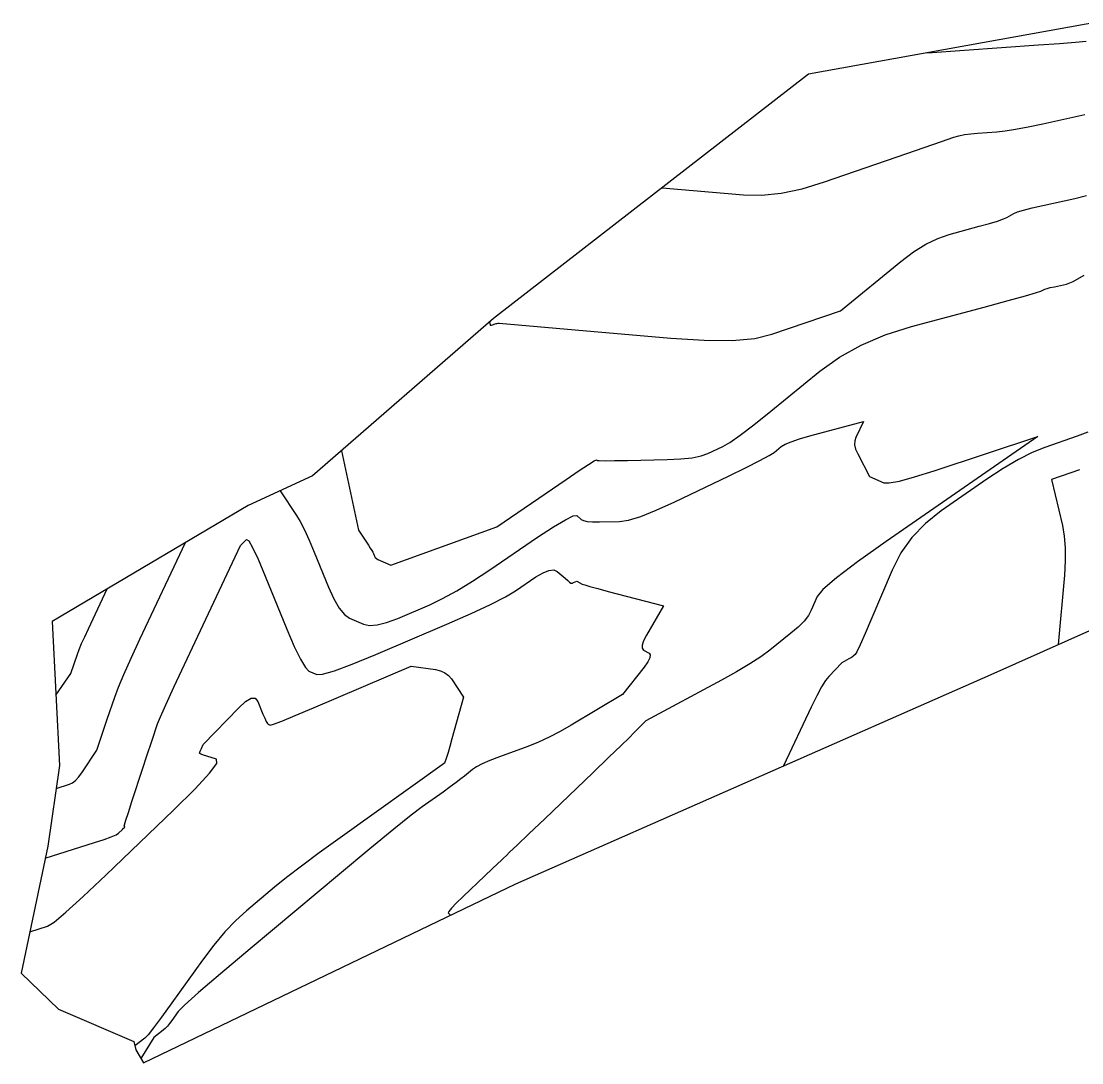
# Model space of a CAD drawing. Extents: x 1715724 to 1716561, y 394063 to 395906.
# Drawn here: x 1715786.4 to 1715858.3, y 394918.5 to 394989 of the extents above; entities that cross this region are included whole.
import ezdxf

# ---------------------------------------------------------------- set-up
doc = ezdxf.new("R2010")
doc.units = 0
for name, color, linetype in [('DT_X_Contour_Major', 7, 'Continuous'), ('DT_X_Contour_Minor', 7, 'Continuous'), ('DT_X_TIN_Hull', 7, 'Continuous')]:
    doc.layers.add(name, color=color, linetype=linetype)

msp = doc.modelspace()

# ---------------------------------------------------------------- linework, layer by layer
at = {"layer": 'DT_X_Contour_Major'}
for points in [[(1715818.167, 394968.626), (1715818.202, 394968.465), (1715818.217, 394968.438), (1715818.249, 394968.426), (1715818.297, 394968.429), (1715818.362, 394968.447), (1715818.556, 394968.515), (1715818.627, 394968.536), (1715818.696, 394968.55), (1715818.762, 394968.556), (1715818.825, 394968.554), (1715823.976, 394968.107), (1715830.462, 394967.545), (1715832.714, 394967.403), (1715834.606, 394967.4), (1715836.139, 394967.535), (1715837.311, 394967.809), (1715841.944, 394969.408), (1715846.044, 394972.738), (1715846.908, 394973.388), (1715847.743, 394973.911), (1715848.55, 394974.307), (1715849.328, 394974.576), (1715851.364, 394975.124), (1715852.054, 394975.315), (1715852.596, 394975.48), (1715852.991, 394975.618), (1715853.238, 394975.728), (1715853.699, 394975.986), (1715853.951, 394976.093), (1715854.364, 394976.219), (1715854.935, 394976.365), (1715855.667, 394976.531), (1715857.829, 394977.001), (1715858.622, 394977.212)], [(1715858.143, 394958.629), (1715856.244, 394957.973), (1715856.991, 394954.857), (1715857.12, 394954.147), (1715857.186, 394953.351), (1715857.188, 394952.469), (1715857.128, 394951.502), (1715856.699, 394946.79)]]:
    msp.add_lwpolyline(points, dxfattribs=at)
at = {"layer": 'DT_X_Contour_Minor'}
for points in [[(1715847.86, 394986.877), (1715855.363, 394987.407), (1715856.795, 394987.512), (1715857.874, 394987.6), (1715858.601, 394987.67)], [(1715829.862, 394977.727), (1715835.376, 394977.249), (1715836.606, 394977.227), (1715837.931, 394977.366), (1715839.353, 394977.665), (1715840.87, 394978.125), (1715846.453, 394980.052), (1715848.804, 394980.864), (1715849.643, 394981.153), (1715849.98, 394981.253), (1715850.36, 394981.333), (1715850.783, 394981.396), (1715851.25, 394981.44), (1715852.553, 394981.532), (1715853.114, 394981.591), (1715853.82, 394981.701), (1715854.672, 394981.861), (1715855.668, 394982.071), (1715858.519, 394982.699)], [(1715808.141, 394959.924), (1715809.292, 394954.55), (1715809.961, 394953.533), (1715810.09, 394953.334), (1715810.19, 394953.172), (1715810.262, 394953.046), (1715810.305, 394952.958), (1715810.381, 394952.772), (1715810.425, 394952.702), (1715810.501, 394952.633), (1715810.609, 394952.564), (1715810.748, 394952.496), (1715811.471, 394952.176), (1715818.654, 394954.775), (1715823.355, 394957.975), (1715824.239, 394958.573), (1715824.876, 394958.995), (1715825.267, 394959.241), (1715825.41, 394959.312), (1715825.464, 394959.266), (1715825.608, 394959.253), (1715825.998, 394959.25), (1715826.636, 394959.256), (1715827.52, 394959.272), (1715830.208, 394959.328), (1715831.137, 394959.369), (1715831.908, 394959.449), (1715832.52, 394959.569), (1715832.974, 394959.729), (1715833.974, 394960.207), (1715834.458, 394960.491), (1715835.161, 394960.984), (1715836.082, 394961.686), (1715837.223, 394962.597), (1715840.556, 394965.304), (1715841.881, 394966.255), (1715843.356, 394967.076), (1715844.982, 394967.768), (1715846.757, 394968.33), (1715851.693, 394969.657), (1715853.321, 394970.097), (1715854.502, 394970.422), (1715855.237, 394970.632), (1715855.526, 394970.726), (1715855.702, 394970.825), (1715855.798, 394970.865), (1715855.955, 394970.913), (1715856.173, 394970.969), (1715856.451, 394971.032), (1715857.275, 394971.211), (1715857.725, 394971.395), (1715858.46, 394971.814)], [(1715803.987, 394957.212), (1715805.085, 394955.543), (1715805.337, 394955.119), (1715805.621, 394954.562), (1715805.937, 394953.873), (1715806.285, 394953.05), (1715807.256, 394950.68), (1715807.619, 394949.883), (1715807.978, 394949.27), (1715808.333, 394948.84), (1715808.684, 394948.594), (1715809.617, 394948.182), (1715810.024, 394948.09), (1715810.549, 394948.124), (1715811.189, 394948.284), (1715811.946, 394948.569), (1715814.121, 394949.496), (1715814.986, 394949.904), (1715815.952, 394950.432), (1715817.018, 394951.08), (1715818.185, 394951.849), (1715821.43, 394954.058), (1715822.508, 394954.771), (1715823.31, 394955.253), (1715823.835, 394955.505), (1715824.083, 394955.526), (1715824.376, 394955.275), (1715824.536, 394955.194), (1715824.796, 394955.139), (1715825.156, 394955.11), (1715825.617, 394955.108), (1715826.977, 394955.136), (1715827.594, 394955.226), (1715828.424, 394955.478), (1715829.467, 394955.889), (1715830.723, 394956.461), (1715834.355, 394958.2), (1715835.57, 394958.79), (1715836.491, 394959.254), (1715837.117, 394959.592), (1715837.449, 394959.805), (1715837.941, 394960.205), (1715838.2, 394960.362), (1715838.609, 394960.535), (1715839.167, 394960.722), (1715839.874, 394960.925), (1715843.523, 394961.906), (1715842.997, 394960.826), (1715842.92, 394960.583), (1715842.915, 394960.315), (1715842.981, 394960.023), (1715843.119, 394959.707), (1715843.93, 394958.175), (1715844.885, 394957.757), (1715845.253, 394957.741), (1715845.945, 394957.871), (1715846.962, 394958.148), (1715848.305, 394958.572), (1715855.328, 394960.89), (1715845.06, 394953.782), (1715843.117, 394952.406), (1715841.686, 394951.323), (1715840.769, 394950.535), (1715840.365, 394950.042), (1715839.973, 394949.117), (1715839.776, 394948.76), (1715839.482, 394948.382), (1715839.09, 394947.983), (1715838.599, 394947.564), (1715837.16, 394946.417), (1715836.551, 394945.968), (1715835.801, 394945.479), (1715834.912, 394944.95), (1715833.882, 394944.381), (1715828.751, 394941.636), (1715827.958, 394940.807), (1715827.657, 394940.505), (1715827.092, 394939.956), (1715826.264, 394939.159), (1715825.172, 394938.114), (1715821.911, 394934.998), (1715820.831, 394933.966), (1715820.038, 394933.209), (1715819.532, 394932.725), (1715819.312, 394932.515), (1715819.109, 394932.321), (1715818.973, 394932.192), (1715818.72, 394931.95), (1715818.348, 394931.596), (1715817.857, 394931.128), (1715816.392, 394929.732), (1715815.916, 394929.27), (1715815.585, 394928.931), (1715815.401, 394928.714), (1715815.363, 394928.621), (1715815.527, 394928.473)], [(1715858.725, 394961.191), (1715857.992, 394960.907), (1715855.813, 394960.153), (1715854.953, 394959.806), (1715854.009, 394959.33), (1715852.981, 394958.724), (1715851.868, 394957.989), (1715848.787, 394955.856), (1715847.712, 394955.005), (1715846.798, 394954.052), (1715846.044, 394952.997), (1715845.45, 394951.839), (1715844.081, 394948.615), (1715843.626, 394947.552), (1715843.286, 394946.782), (1715843.062, 394946.303), (1715842.954, 394946.117), (1715842.82, 394946.01), (1715842.763, 394945.968), (1715842.693, 394945.923), (1715842.61, 394945.873), (1715842.514, 394945.82), (1715842.036, 394945.565), (1715841.155, 394944.643), (1715840.94, 394944.364), (1715840.67, 394943.922), (1715840.347, 394943.316), (1715839.971, 394942.547), (1715838.088, 394938.577)], [(1715788.065, 394932.329), (1715791.404, 394933.383), (1715792.043, 394933.592), (1715792.526, 394933.768), (1715792.855, 394933.911), (1715793.029, 394934.021), (1715793.288, 394934.269), (1715793.371, 394934.351), (1715793.427, 394934.411), (1715793.454, 394934.448), (1715793.454, 394934.464), (1715793.416, 394934.476), (1715793.438, 394934.585), (1715793.532, 394934.904), (1715793.699, 394935.431), (1715793.938, 394936.169), (1715794.671, 394938.414), (1715794.924, 394939.186), (1715795.297, 394940.313), (1715795.675, 394941.428), (1715795.862, 394941.892), (1715796.228, 394942.717), (1715796.773, 394943.902), (1715797.498, 394945.447), (1715801.3, 394953.495), (1715801.703, 394953.913), (1715801.847, 394953.825), (1715802.106, 394953.379), (1715802.482, 394952.576), (1715802.972, 394951.417), (1715804.435, 394947.848), (1715804.94, 394946.667), (1715805.357, 394945.797), (1715805.687, 394945.241), (1715805.929, 394944.997), (1715806.459, 394944.763), (1715806.859, 394944.782), (1715807.659, 394945.016), (1715808.862, 394945.464), (1715810.465, 394946.127), (1715815.276, 394948.179), (1715816.92, 394948.897), (1715818.243, 394949.511), (1715819.245, 394950.021), (1715819.927, 394950.428), (1715821.316, 394951.374), (1715821.797, 394951.663), (1715822.197, 394951.82), (1715822.517, 394951.846), (1715822.757, 394951.741), (1715823.288, 394951.284), (1715823.465, 394951.135), (1715823.594, 394951.028), (1715823.677, 394950.964), (1715823.713, 394950.943), (1715823.747, 394950.943), (1715823.764, 394950.946), (1715823.789, 394950.955), (1715823.823, 394950.969), (1715823.864, 394950.988), (1715824.079, 394951.091), (1715824.448, 394950.894), (1715824.618, 394950.831), (1715824.969, 394950.727), (1715825.5, 394950.581), (1715826.212, 394950.394), (1715829.959, 394949.424), (1715828.806, 394947.432), (1715828.608, 394947.048), (1715828.507, 394946.752), (1715828.504, 394946.542), (1715828.598, 394946.42), (1715828.979, 394946.209), (1715829.065, 394946.09), (1715829.038, 394945.892), (1715828.897, 394945.615), (1715828.642, 394945.26), (1715827.188, 394943.414), (1715823.699, 394941.325), (1715822.955, 394940.9), (1715822.218, 394940.521), (1715821.488, 394940.188), (1715820.766, 394939.9), (1715818.85, 394939.194), (1715818.197, 394938.941), (1715817.672, 394938.713), (1715817.277, 394938.51), (1715817.012, 394938.332), (1715816.476, 394937.89), (1715816.234, 394937.697), (1715815.91, 394937.452), (1715815.505, 394937.155), (1715815.018, 394936.804), (1715813.61, 394935.8), (1715812.863, 394935.233), (1715811.681, 394934.285), (1715810.063, 394932.957), (1715808.008, 394931.249), (1715801.947, 394926.186), (1715799.938, 394924.496), (1715798.457, 394923.225), (1715797.504, 394922.372), (1715797.078, 394921.937), (1715796.647, 394921.335), (1715796.488, 394921.125), (1715796.336, 394920.944), (1715796.191, 394920.794), (1715796.053, 394920.674), (1715795.421, 394920.184), (1715794.538, 394918.768)], [(1715788.806, 394937.053), (1715789.703, 394937.333), (1715789.899, 394937.427), (1715790.102, 394937.588), (1715790.313, 394937.816), (1715790.531, 394938.112), (1715791.564, 394939.652), (1715791.851, 394940.525), (1715792.262, 394941.739), (1715792.772, 394943.234), (1715793.022, 394943.9), (1715793.39, 394944.776), (1715793.875, 394945.863), (1715794.479, 394947.16), (1715797.57, 394953.706)], [(1715788.788, 394943.366), (1715789.797, 394944.831), (1715790.246, 394946.148), (1715790.364, 394946.468), (1715790.527, 394946.861), (1715790.734, 394947.329), (1715790.985, 394947.87), (1715792.26, 394950.57)], [(1715787.019, 394927.342), (1715788.22, 394927.721), (1715788.66, 394927.998), (1715789.464, 394928.667), (1715790.634, 394929.727), (1715792.168, 394931.178), (1715796.746, 394935.57), (1715798.217, 394937.021), (1715799.196, 394938.08), (1715799.682, 394938.747), (1715799.676, 394939.022), (1715799.005, 394939.232), (1715798.786, 394939.305), (1715798.632, 394939.364), (1715798.544, 394939.412), (1715798.52, 394939.446), (1715798.566, 394939.584), (1715798.578, 394939.621), (1715798.639, 394939.755), (1715798.765, 394940.022), (1715801.169, 394942.518), (1715801.636, 394942.946), (1715802.007, 394943.16), (1715802.283, 394943.159), (1715802.463, 394942.944), (1715802.815, 394942.086), (1715802.936, 394941.802), (1715803.037, 394941.593), (1715803.116, 394941.459), (1715803.174, 394941.4), (1715803.302, 394941.344), (1715803.521, 394941.401), (1715804.083, 394941.614), (1715804.987, 394941.985), (1715806.234, 394942.512), (1715812.853, 394945.335), (1715814.516, 394945.097), (1715814.85, 394945.019), (1715815.139, 394944.887), (1715815.384, 394944.702), (1715815.584, 394944.464), (1715816.414, 394943.228), (1715815.625, 394940.418), (1715815.474, 394939.882), (1715815.359, 394939.48), (1715815.28, 394939.211), (1715815.237, 394939.076), (1715815.121, 394938.754), (1715808.046, 394933.706), (1715806.63, 394932.685), (1715805.416, 394931.786), (1715804.403, 394931.009), (1715803.59, 394930.353), (1715801.692, 394928.767), (1715800.972, 394928.112), (1715800.236, 394927.334), (1715799.484, 394926.433), (1715798.715, 394925.411), (1715796.644, 394922.521), (1715795.947, 394921.559), (1715795.407, 394920.84), (1715795.027, 394920.364), (1715794.804, 394920.132), (1715794.136, 394919.613)]]:
    msp.add_lwpolyline(points, dxfattribs=at)
at = {"layer": 'DT_X_TIN_Hull'}
msp.add_lwpolyline([(1715859.732, 394989.013), (1715839.778, 394985.423), (1715818.448, 394968.869), (1715806.18, 394958.222), (1715801.81, 394956.21), (1715788.532, 394948.368), (1715789.032, 394938.603), (1715788.235, 394933.138), (1715786.431, 394924.541), (1715788.948, 394922.099), (1715794.059, 394919.91), (1715794.204, 394919.351), (1715794.709, 394918.47), (1715819.946, 394930.597), (1715852.156, 394944.766), (1715878.269, 394956.402)], dxfattribs=at)

doc.saveas('drawing.dxf')
